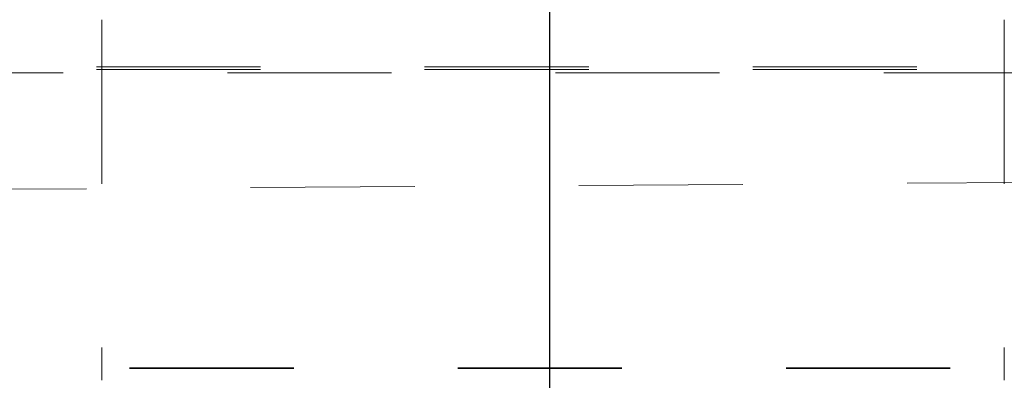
# Model space of a CAD drawing. Header units: metres. Extents: x -16.9 to 14.1, y -10.1 to 10.9.
# Tile 352 of 656: x -11.174 to -10.574, y 7.105 to 7.325. Entities that reach past the tile are written whole.
import ezdxf

# ---------------------------------------------------------------- set-up
doc = ezdxf.new("R2010")
doc.units = ezdxf.units.M
doc.linetypes.add('Ligne de quadrillage', pattern=[0.022225, 0.0127, -0.003175, 0.003175, -0.003175])
doc.linetypes.add('Tiret', pattern=[0.00635, 0.003175, -0.003175])
for name, color, linetype, lineweight in [('G-ANNO-TEXT', 231, 'Continuous', 9), ('S-BEAM-HDLN', 1, 'Tiret', 18), ('S-GRID', 1, 'Continuous', 9)]:
    doc.layers.add(name, color=color, linetype=linetype, lineweight=lineweight)

msp = doc.modelspace()

# ---------------------------------------------------------------- linework, layer by layer
at = {"layer": 'G-ANNO-TEXT', "color": 190, "lineweight": 25}
for p in [(-10.85074, 4.44187), (-10.85074, 3.92021), (-10.85074, 5.89783), (-10.85074, 5.47023), (-10.85074, 6.48669)]:
    msp.add_line(p, (-10.85074, 8.30783), dxfattribs=at)
at = {"layer": 'S-BEAM-HDLN'}
for p, q in [((-11.12382, 7.32521), (-11.12382, 7.10529)), ((-10.57382, 7.32521), (-10.57382, 7.10529)), ((12.17298, 7.2964), (-15.04723, 7.2964)), ((12.17295, 7.29484), (-15.04725, 7.29484)), ((-15.04725, 7.29284), (12.17295, 7.29284))]:
    msp.add_line(p, q, dxfattribs=at)
at = {"layer": 'S-BEAM-HDLN', "lineweight": 35}
msp.add_line((-14.90682, 7.11259), (12.09015, 7.11259), dxfattribs=at)
at = {"layer": 'S-GRID', "linetype": 'Ligne de quadrillage'}
msp.add_line((2.06667, 7.30871), (-16.11272, 7.1895), dxfattribs=at)

doc.saveas('drawing.dxf')
